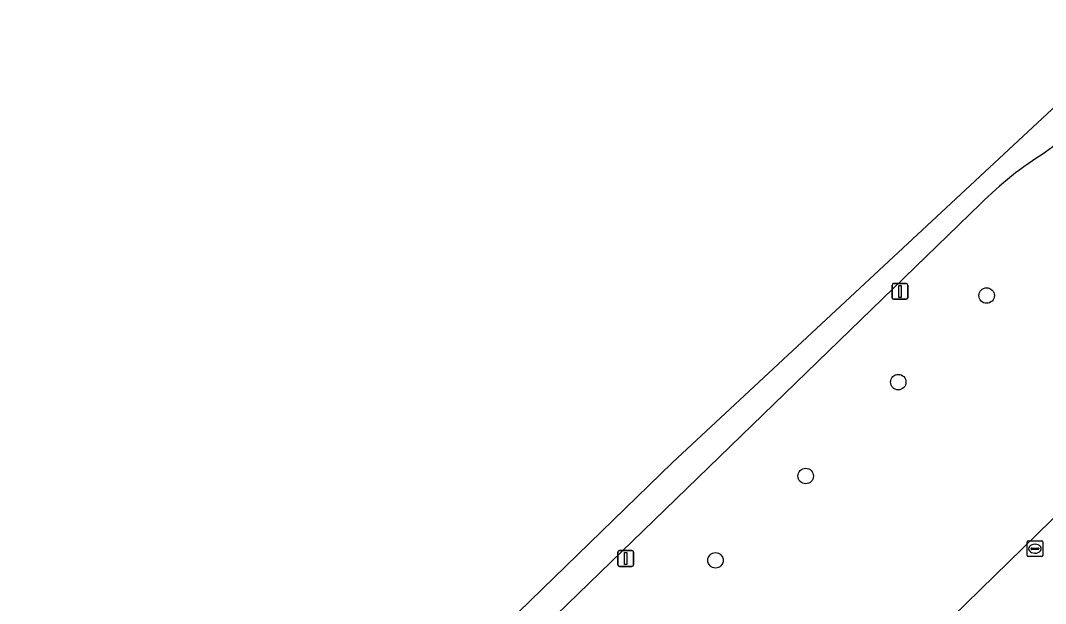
# Model space of a CAD drawing. Extents: x 156412 to 157779, y 382335 to 383768.
# Drawn here: x 156537.7 to 156602.4, y 383479 to 383515.9 of the extents above; entities that cross this region are included whole.
import ezdxf

# ---------------------------------------------------------------- set-up
doc = ezdxf.new("R2010")
doc.units = 0
for name, color, linetype in [('IMGEO_Boom', 7, 'Continuous'), ('IMGEO_Fietspad_gesloten', 7, 'Continuous'), ('IMGEO_Groenvoorziening', 7, 'Continuous'), ('IMGEO_Kolk', 7, 'Continuous'), ('IMGEO_Lichtmast', 7, 'Continuous'), ('IMGEO_Rijbaan_lokaal_gesloten', 7, 'Continuous')]:
    doc.layers.add(name, color=color, linetype=linetype)

msp = doc.modelspace()

# ---------------------------------------------------------------- linework, layer by layer
at = {"layer": 'IMGEO_Boom'}
for centre in [(156598.728, 383498.462), (156593.145, 383492.99), (156587.298, 383487.051), (156581.597, 383481.721)]:
    msp.add_circle(centre, 0.489, dxfattribs=at)
at = {"layer": 'IMGEO_Fietspad_gesloten'}
for points in [[(156718.529, 383593.076), (156756.788, 383606.815), (156756.95, 383606.409), (156762.235, 383608.234), (156762.023, 383608.69), (156777.661, 383614.33), (156789.633, 383619.235), (156792.615, 383620.412), (156794.876, 383621.304), (156796.919, 383622.11), (156798.99, 383622.927), (156800.697, 383623.601), (156799.677, 383625.357), (156769.434, 383613.143), (156760.462, 383609.915), (156711.894, 383592.437), (156699.212, 383582.923), (156630.813, 383517.001), (156624.233, 383512.706), (156603.465, 383510.798), (156578.883, 383487.904), (156537.683, 383447.847)], [(156537.683, 383447.847), (156538.718, 383446.41), (156542.01, 383449.623), (156598.349, 383504.256)]]:
    msp.add_lwpolyline(points, dxfattribs=at)
for centre, radius, start, end in [((156611.356, 383495.882), 14.657, 91.79996, 127.42602), ((156614.235, 383488.514), 22.365, 121.80265, 135.26088)]:
    msp.add_arc(centre, radius, start, end, dxfattribs=at)
at = {"layer": 'IMGEO_Groenvoorziening'}
msp.add_lwpolyline([(156598.349, 383504.256), (156542.01, 383449.623), (156551.961, 383435.966), (156552.562, 383435.148), (156555.302, 383437.826), (156618.942, 383499.999)], dxfattribs=at)
for centre, radius, start, end in [((156611.356, 383495.882), 14.657, 91.79996, 127.42602), ((156614.235, 383488.514), 22.365, 121.80265, 135.26088)]:
    msp.add_arc(centre, radius, start, end, dxfattribs=at)
at = {"layer": 'IMGEO_Kolk'}
for p, q in [((156601.281, 383482.029), (156601.281, 383482.881)), ((156601.356, 383482.955), (156602.208, 383482.955)), ((156601.769, 383482.735), (156601.794, 383482.735)), ((156602.282, 383482.881), (156602.282, 383482.029)), ((156601.54, 383482.449), (156601.54, 383482.461)), ((156601.978, 383482.412), (156601.58, 383482.412)), ((156601.583, 383482.498), (156601.981, 383482.498)), ((156601.792, 383482.175), (156601.767, 383482.175)), ((156602.024, 383482.461), (156602.024, 383482.449)), ((156602.208, 383481.955), (156601.356, 383481.955))]:
    msp.add_line(p, q, dxfattribs=at)
for points in [[(156601.281, 383482.029), (156601.281, 383482.881)], [(156601.356, 383482.955), (156602.208, 383482.955)], [(156602.282, 383482.881), (156602.282, 383482.029)], [(156602.208, 383481.955), (156601.356, 383481.955)]]:
    msp.add_lwpolyline(points, dxfattribs=at)
for centre, radius, start, end in [((156601.358, 383482.879), 0.0765, 91.55205, 178.44795), ((156601.358, 383482.879), 0.0765, 91.55205, 178.44795), ((156602.206, 383482.879), 0.0765, 1.55205, 88.44795), ((156602.206, 383482.879), 0.0765, 1.55205, 88.44795), ((156601.58, 383482.458), 0.0403, 85.87752, 175.75265), ((156601.577, 383482.448), 0.0366, 178.93798, 274.71019), ((156601.981, 383482.455), 0.043, 264.86636, 352.45326), ((156601.985, 383482.46), 0.0386, 1.73085, 96.63898), ((156601.358, 383482.031), 0.0765, 181.55205, 268.44795), ((156601.358, 383482.031), 0.0765, 181.55205, 268.44795), ((156602.206, 383482.031), 0.0765, 271.55205, 358.44795), ((156602.206, 383482.031), 0.0765, 271.55205, 358.44795)]:
    msp.add_arc(centre, radius, start, end, dxfattribs=at)
for centre, major_axis, ratio, start_param, end_param in [((156601.768, 383482.455), (-0.387, 0.002), 0.722429, 4.712389, 7.853982), ((156601.793, 383482.455), (-0.39, 0.002), 0.717154, 1.570796, 4.712389)]:
    msp.add_ellipse(centre, major_axis=major_axis, ratio=ratio, start_param=start_param, end_param=end_param, dxfattribs=at)
at = {"layer": 'IMGEO_Lichtmast'}
for p, q in [((156592.753, 383498.324), (156592.753, 383499.124)), ((156592.753, 383499.124), (156592.753, 383498.324)), ((156592.853, 383499.224), (156593.643, 383499.224)), ((156593.643, 383499.224), (156592.853, 383499.224)), ((156593.743, 383499.124), (156593.743, 383498.324)), ((156593.743, 383498.324), (156593.743, 383499.124)), ((156593.643, 383498.224), (156592.853, 383498.224)), ((156592.853, 383498.224), (156593.643, 383498.224)), ((156575.428, 383481.436), (156575.428, 383482.236)), ((156575.428, 383482.236), (156575.428, 383481.436)), ((156575.528, 383482.336), (156576.318, 383482.336)), ((156576.318, 383482.336), (156575.528, 383482.336)), ((156576.418, 383482.236), (156576.418, 383481.436)), ((156576.418, 383481.436), (156576.418, 383482.236)), ((156576.318, 383481.336), (156575.528, 383481.336)), ((156575.528, 383481.336), (156576.318, 383481.336))]:
    msp.add_line(p, q, dxfattribs=at)
for points in [[(156593.173, 383499.099), (156593.323, 383499.099), (156593.323, 383498.349), (156593.173, 383498.349), (156593.173, 383499.099)], [(156575.848, 383482.211), (156575.998, 383482.211), (156575.998, 383481.461), (156575.848, 383481.461), (156575.848, 383482.211)]]:
    msp.add_lwpolyline(points, dxfattribs=at)
for centre, start, end in [((156592.853, 383499.124), 90, 180), ((156592.853, 383499.124), 90, 180), ((156593.643, 383499.124), 0, 90), ((156593.643, 383499.124), 360, 90), ((156592.853, 383498.324), 180, 270), ((156592.853, 383498.324), 180, 270), ((156593.643, 383498.324), 270, 0), ((156593.643, 383498.324), 270, 0), ((156575.528, 383482.236), 90, 180), ((156575.528, 383482.236), 90, 180), ((156576.318, 383482.236), 0, 90), ((156576.318, 383482.236), 360, 90), ((156575.528, 383481.436), 180, 270), ((156575.528, 383481.436), 180, 270), ((156576.318, 383481.436), 270, 0), ((156576.318, 383481.436), 270, 0)]:
    msp.add_arc(centre, 0.1, start, end, dxfattribs=at)
at = {"layer": 'IMGEO_Rijbaan_lokaal_gesloten'}
msp.add_lwpolyline([(156618.942, 383499.999), (156555.302, 383437.826), (156552.562, 383435.148), (156556.066, 383430.519)], dxfattribs=at)

doc.saveas('drawing.dxf')
